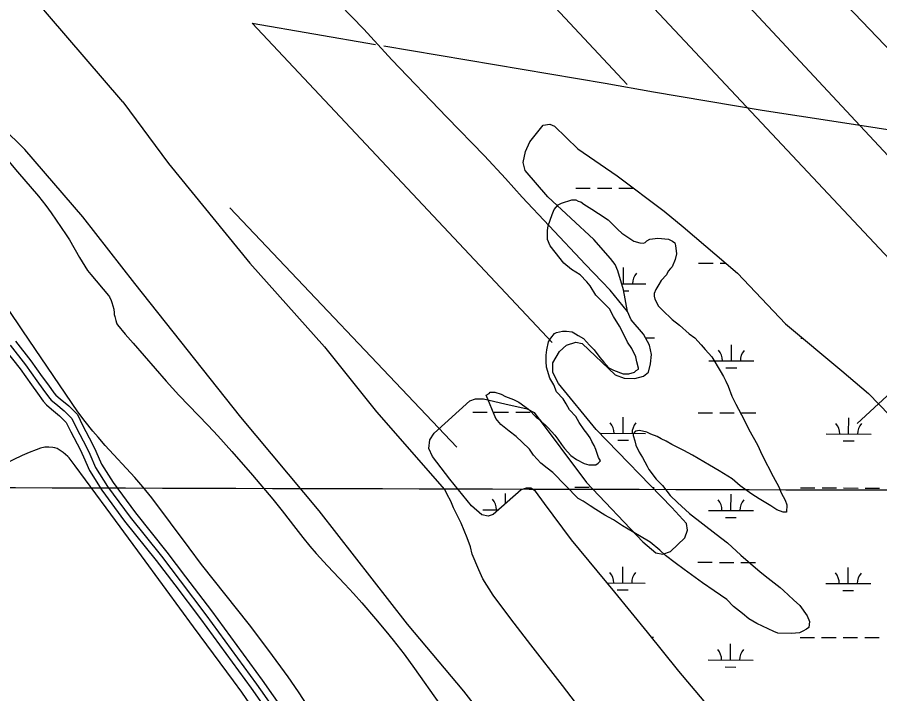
# Model space of a CAD drawing. Extents: x 3161665 to 3199565, y 885729 to 911164.
# Drawn here: x 3184512 to 3186432, y 896745 to 898249 of the extents above; entities that cross this region are included whole.
import ezdxf

# ---------------------------------------------------------------- set-up
doc = ezdxf.new("R2010")
doc.units = 0
for name, color, linetype in [('V-GRID-MAJR', 7, 'Continuous'), ('V-LEVE-TOET', 7, 'Continuous'), ('V-ROAD-CNTR', 7, 'Continuous'), ('V-SITE-VEGE', 7, 'Continuous'), ('V-TOPO-SHOR', 7, 'Continuous'), ('V-WETL-SWMP', 7, 'Continuous')]:
    doc.layers.add(name, color=color, linetype=linetype)

msp = doc.modelspace()

# ---------------------------------------------------------------- linework, layer by layer
at = {"layer": 'V-GRID-MAJR'}
msp.add_spline([(3165896.843, 897258.21), (3171121.2120000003, 897241.873), (3176345.5840000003, 897226.295), (3181569.957, 897211.478), (3186794.333, 897197.42), (3192018.711, 897184.122), (3197243.091, 897171.584), (3197243.092, 897171.584)], degree=3, dxfattribs=at)
at = {"layer": 'V-LEVE-TOET'}
for points in [[(3184747.085000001, 898061.1289999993), (3184579.372000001, 898256.5389999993), (3184440.065000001, 898420.5079999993), (3184285.199000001, 898619.2989999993), (3184186.467000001, 898717.3409999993), (3184129.662000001, 898791.7179999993), (3184104.302000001, 898842.4329999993), (3184084.008000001, 898949.2709999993), (3184034.964000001, 899217.7189999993), (3183984.227000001, 899534.5129999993), (3183936.869000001, 899881.0639999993), (3183904.867000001, 900117.7979999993), (3183885.217000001, 900211.3299999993), (3183873.709000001, 900264.8569999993), (3183860.227000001, 900326.1739999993)], [(3185717.9990000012, 896416.2919999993), (3185711.775000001, 896427.6459999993), (3185709.985000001, 896443.0169999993), (3185708.815000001, 896477.7849999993), (3185706.8570000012, 896486.3729999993), (3185702.647000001, 896496.5229999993), (3185610.333000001, 896616.3719999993), (3185505.748000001, 896750.5989999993), (3185380.558000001, 896899.6219999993), (3185184.474000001, 897151.6699999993), (3185009.612000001, 897359.9899999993), (3184774.346000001, 897657.0909999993), (3184658.079000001, 897805.3339999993), (3184528.969000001, 897955.3379999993), (3184377.402000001, 898104.4459999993)], [(3184747.085000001, 898061.1289999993), (3184849.098000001, 897924.2779999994), (3185029.574000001, 897702.3439999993), (3185195.914000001, 897516.7049999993), (3185311.968000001, 897371.6779999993), (3185462.697000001, 897199.3719999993), (3185469.042000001, 897187.8599999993)], [(3186027.388000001, 896399.3099999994), (3185939.979000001, 896493.3219999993), (3185888.130000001, 896555.3189999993), (3185840.870000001, 896613.6389999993), (3185785.699000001, 896684.5329999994), (3185725.384000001, 896763.5409999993), (3185655.334000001, 896854.1339999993), (3185610.882000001, 896911.6169999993), (3185571.4110000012, 896964.2119999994), (3185548.266000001, 897000.7179999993), (3185539.227000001, 897020.3499999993), (3185524.925000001, 897055.3459999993), (3185521.087000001, 897072.1009999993), (3185513.6610000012, 897091.9149999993), (3185499.936000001, 897124.4889999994), (3185483.406000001, 897158.5019999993), (3185477.129000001, 897173.0689999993), (3185469.042000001, 897187.8599999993)]]:
    msp.add_lwpolyline(points, dxfattribs=at)
at = {"layer": 'V-ROAD-CNTR'}
for points in [[(3184508.5189461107, 897529.404913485), (3184542.8238775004, 897485.5720011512), (3184568.1478268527, 897449.4810733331), (3184581.692799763, 897430.9871103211), (3184593.4377762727, 897414.291143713), (3184598.279766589, 897408.810154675), (3184607.6807477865, 897401.044170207), (3184626.807709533, 897385.5662011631), (3184646.1176709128, 897366.119240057), (3184658.058647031, 897341.1072900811), (3184678.8376054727, 897301.4353694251), (3184687.302588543, 897284.2384038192), (3184699.6865637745, 897255.473461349), (3184725.705511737, 897214.4675433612), (3184775.1464128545, 897147.017678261), (3184845.137272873, 897060.0758521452), (3184886.7951895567, 897005.162961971), (3184944.259074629, 896929.207113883), (3185057.0688490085, 896775.1104220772), (3185244.272474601, 896509.0759541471), (3185438.6150859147, 896252.5614671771), (3185453.552464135, 896232.4948540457)], [(3184484.8949933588, 897510.9149504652), (3184518.715925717, 897467.7000368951), (3184543.765875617, 897432.0011082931), (3184557.320848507, 897413.4931453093), (3184569.8558234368, 897395.671180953), (3184577.3578084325, 897387.1821979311), (3184588.6907857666, 897377.8182166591), (3184606.669749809, 897363.2702457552), (3184621.2397206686, 897348.5972751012), (3184631.224700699, 897327.6813169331), (3184652.087658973, 897287.8493965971), (3184660.050643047, 897271.6744289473), (3184673.076616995, 897241.4174894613), (3184700.913561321, 897197.543577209), (3184751.3524604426, 897128.7337148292), (3184821.497320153, 897041.5998890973), (3184862.883237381, 896987.046998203), (3184920.1911227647, 896911.2951497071), (3185032.696897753, 896757.6164570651), (3185220.042523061, 896491.3799895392)], [(3184496.7069697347, 897520.1599319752), (3184530.7699016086, 897476.6360190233), (3184555.956851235, 897440.7410908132), (3184569.506824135, 897422.240127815), (3184581.646799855, 897404.981162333), (3184587.818787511, 897397.9961763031), (3184598.185766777, 897389.4311934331), (3184616.7387296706, 897374.418223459), (3184633.678695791, 897357.3582575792), (3184644.641673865, 897334.394303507), (3184665.4626322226, 897294.6423830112), (3184673.6766157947, 897277.956416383), (3184686.3815903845, 897248.4454754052), (3184713.309536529, 897206.0055602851), (3184763.249436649, 897137.8756965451), (3184833.317296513, 897050.8378706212), (3184874.8392134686, 896996.104980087), (3184932.225098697, 896920.2511317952), (3185044.8828733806, 896766.3634395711), (3185232.157498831, 896500.227971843)]]:
    msp.add_lwpolyline(points, dxfattribs=at)
at = {"layer": 'V-SITE-VEGE'}
for points in [[(3185576.936000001, 897356.9689999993), (3185555.916000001, 897409.3389999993), (3185562.316000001, 897413.0799999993), (3185564.886000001, 897415.5929999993), (3185575.056000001, 897415.4789999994), (3185588.997000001, 897411.5049999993), (3185599.110000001, 897406.3059999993), (3185616.838000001, 897399.7479999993), (3185628.206000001, 897393.2619999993), (3185649.647000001, 897377.7609999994), (3185667.243000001, 897359.7629999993), (3185674.814000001, 897354.5899999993), (3185678.570000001, 897349.4609999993), (3185687.397000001, 897343.0039999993), (3185693.683000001, 897336.5749999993), (3185708.752000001, 897319.8759999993), (3185715.006000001, 897310.9059999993), (3185723.776000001, 897299.3649999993), (3185730.033000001, 897290.3929999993), (3185743.842000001, 897274.9779999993), (3185756.456000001, 897265.9339999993), (3185774.151000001, 897256.8339999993), (3185784.294000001, 897254.1759999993), (3185799.552000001, 897254.0039999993), (3185804.6780000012, 897257.7599999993), (3185809.823000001, 897262.7879999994), (3185806.093000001, 897270.4599999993), (3185799.939000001, 897288.3289999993), (3185796.226000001, 897297.2699999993), (3185791.241000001, 897306.2279999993), (3185787.514000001, 897313.8999999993), (3185780.002000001, 897324.1559999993), (3185773.731000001, 897331.8549999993), (3185762.477000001, 897348.5109999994), (3185754.992000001, 897361.3109999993), (3185741.182000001, 897376.7239999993), (3185733.696000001, 897389.5239999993), (3185727.471000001, 897401.0379999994), (3185712.387000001, 897416.4679999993), (3185706.202000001, 897431.7949999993), (3185697.476000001, 897447.1509999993), (3185690.121000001, 897471.3909999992), (3185688.995000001, 897484.1189999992), (3185689.152000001, 897498.1029999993), (3185690.5530000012, 897509.5309999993), (3185694.569000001, 897527.2869999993), (3185699.755000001, 897536.1279999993), (3185707.498000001, 897546.2129999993), (3185712.612000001, 897548.6969999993), (3185725.355000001, 897551.0949999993), (3185734.254000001, 897550.9949999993), (3185746.951000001, 897549.5799999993), (3185754.537000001, 897545.6799999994), (3185760.853000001, 897541.7929999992), (3185772.219000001, 897535.3069999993), (3185786.031000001, 897519.8939999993), (3185796.087000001, 897509.6089999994), (3185808.612000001, 897492.9359999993), (3185817.396000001, 897482.6649999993), (3185828.695000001, 897469.8239999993), (3185838.808000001, 897464.6219999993), (3185860.335000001, 897456.7519999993), (3185873.046000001, 897456.6069999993), (3185885.8030000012, 897460.2739999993), (3185889.660000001, 897464.0489999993), (3185894.774000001, 897466.5329999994), (3185894.802000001, 897469.0749999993), (3185891.147000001, 897483.1039999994), (3185888.734000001, 897494.5719999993), (3185880.0360000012, 897512.4719999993), (3185870.024000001, 897526.5719999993), (3185860.099000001, 897548.2999999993), (3185852.630000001, 897562.3689999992), (3185838.890000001, 897584.1419999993), (3185830.1780000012, 897600.7669999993), (3185800.011000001, 897631.6269999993), (3185787.528000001, 897652.1129999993), (3185780.002000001, 897661.0949999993), (3185764.918000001, 897676.5249999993), (3185745.978000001, 897688.1799999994), (3185728.339000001, 897702.3669999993), (3185709.540000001, 897726.7379999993), (3185698.260000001, 897740.8529999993), (3185692.061000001, 897754.9079999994), (3185692.290000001, 897775.2489999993), (3185693.676000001, 897785.4049999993), (3185702.864000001, 897810.7299999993), (3185706.806000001, 897822.1289999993), (3185715.822000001, 897832.1989999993), (3185723.491000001, 897835.9269999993), (3185746.462000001, 897843.2959999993), (3185755.360000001, 897843.1949999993), (3185760.417000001, 897840.5939999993), (3185766.759000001, 897839.2509999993), (3185773.059000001, 897834.0939999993), (3185790.727000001, 897822.4509999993), (3185805.882000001, 897813.3779999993), (3185827.335000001, 897799.1509999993), (3185848.702000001, 897777.2929999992), (3185857.516000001, 897769.5629999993), (3185884.014000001, 897751.4629999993)], [(3185884.014000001, 897751.4629999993), (3185897.954000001, 897747.4919999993), (3185905.581000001, 897747.4039999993), (3185909.4110000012, 897748.6349999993), (3185913.267000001, 897752.4029999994), (3185919.667000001, 897756.1469999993), (3185937.495000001, 897758.4879999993), (3185961.620000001, 897755.6719999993), (3185970.476000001, 897751.7559999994), (3185975.518000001, 897747.8849999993), (3185976.716000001, 897741.5119999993), (3185979.059000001, 897723.6859999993), (3185976.372000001, 897711.0029999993), (3185969.829000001, 897694.5469999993), (3185965.970000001, 897690.7769999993), (3185960.814000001, 897684.4769999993), (3185956.914000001, 897676.8939999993), (3185945.329000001, 897664.3109999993), (3185940.141000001, 897655.4669999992), (3185933.655000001, 897644.0989999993), (3185929.741000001, 897635.2429999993), (3185929.670000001, 897628.8859999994), (3185930.870000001, 897622.5149999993), (3185939.594000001, 897607.1589999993), (3185948.3940000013, 897598.1579999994), (3185969.774000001, 897577.5739999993), (3185986.160000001, 897564.6729999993), (3186007.555000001, 897545.3589999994)], [(3186007.555000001, 897545.3589999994), (3186020.169000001, 897536.3169999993), (3186033.980000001, 897520.8989999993), (3186042.762000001, 897510.6309999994), (3186057.831000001, 897493.9309999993), (3186076.556000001, 897463.2029999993), (3186084.040000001, 897450.4029999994), (3186089.010000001, 897440.1749999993), (3186093.966000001, 897428.6779999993), (3186102.621000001, 897406.9629999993), (3186111.319000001, 897389.0659999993), (3186129.9990000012, 897354.5239999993), (3186139.925000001, 897332.7969999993), (3186159.877000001, 897298.2409999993), (3186169.789000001, 897275.2419999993), (3186194.683000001, 897227.9169999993), (3186207.137000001, 897204.8889999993), (3186212.079000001, 897192.1179999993), (3186220.791000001, 897175.4879999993), (3186224.489000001, 897165.2759999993), (3186224.301000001, 897148.7489999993), (3186216.674000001, 897148.8349999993), (3186202.748000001, 897154.0799999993), (3186188.864000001, 897163.1359999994), (3186163.611000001, 897178.6789999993), (3186147.198000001, 897189.0369999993), (3186120.703000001, 897207.1379999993), (3186103.078000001, 897222.5959999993), (3186074.037000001, 897240.7249999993), (3186052.570000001, 897253.6819999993), (3186014.676000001, 897275.7249999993), (3185995.722000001, 897286.1129999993), (3185969.167000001, 897299.1279999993), (3185956.539000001, 897306.8999999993), (3185945.157000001, 897312.1139999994), (3185936.317000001, 897317.2999999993), (3185922.391000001, 897322.5439999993), (3185913.531000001, 897326.4579999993), (3185897.047000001, 897330.4599999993), (3185888.134000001, 897329.2889999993), (3185882.977000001, 897322.9909999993), (3185882.934000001, 897319.1749999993), (3185886.619000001, 897307.6899999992), (3185889.045000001, 897297.4909999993), (3185896.500000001, 897282.1499999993), (3185904.000000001, 897270.6219999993), (3185913.953000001, 897251.4379999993), (3185917.683000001, 897243.7659999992), (3185933.964000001, 897221.9669999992), (3185947.790000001, 897207.8239999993), (3185965.344000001, 897186.0099999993), (3185981.699000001, 897170.5709999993), (3186008.122000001, 897146.1109999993), (3186067.3570000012, 897099.6669999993), (3186092.565000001, 897080.3089999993), (3186122.775000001, 897053.2669999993), (3186165.583000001, 897015.9099999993), (3186183.222000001, 897001.7229999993), (3186209.691000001, 896981.0809999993), (3186217.246000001, 896974.6379999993), (3186239.899000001, 896954.0379999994), (3186253.739000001, 896941.1679999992), (3186270.006000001, 896918.0949999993), (3186274.948000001, 896905.3259999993), (3186273.533000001, 896892.6259999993), (3186268.405000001, 896888.8699999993), (3186260.719000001, 896883.8709999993), (3186253.049000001, 896880.1439999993), (3186235.235000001, 896879.0749999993), (3186204.724000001, 896879.4189999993), (3186195.869000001, 896883.3339999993), (3186157.931000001, 896901.5639999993), (3186140.247000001, 896911.9369999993), (3186126.390000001, 896923.5369999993), (3186106.224000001, 896939.0219999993), (3186091.140000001, 896954.4489999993), (3186063.388000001, 896973.8379999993), (3186036.893000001, 896991.9379999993), (3185996.543000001, 897021.6379999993), (3185976.360000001, 897035.8509999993), (3185954.934000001, 897052.6239999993), (3185942.351000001, 897064.2099999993), (3185920.939000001, 897082.2529999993), (3185896.943000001, 897096.5109999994), (3185859.048000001, 897118.5529999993), (3185838.851000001, 897131.4969999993), (3185819.895000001, 897141.8839999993), (3185799.699000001, 897154.8279999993), (3185787.073000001, 897162.5999999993), (3185771.933000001, 897172.9419999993), (3185760.562000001, 897179.4279999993), (3185704.000000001, 897237.2839999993), (3185691.389000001, 897246.3279999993), (3185677.534000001, 897257.9279999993), (3185661.207000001, 897275.9139999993), (3185652.452000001, 897288.7279999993), (3185636.099000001, 897304.1699999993), (3185622.259000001, 897317.0409999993), (3185607.132000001, 897328.6559999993), (3185588.235000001, 897344.1259999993), (3185576.936000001, 897356.9689999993)]]:
    msp.add_lwpolyline(points, dxfattribs=at)
at = {"layer": 'V-TOPO-SHOR'}
for p, q in [((3186004.281012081, 898645.6677806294), (3187606.5546637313, 896971.0848895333)), ((3185786.768227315, 898421.8909799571), (3187309.579244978, 896798.120966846)), ((3185656.3496036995, 898328.1352705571), (3185869.251560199, 898099.7953454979)), ((3186381.2114580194, 897346.3308921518), (3186942.982999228, 897862.3291716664)), ((3184985.1937057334, 897825.9412384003), (3185490.4045981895, 897293.1295284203))]:
    msp.add_line(p, q, dxfattribs=at)
for points in [[(3185869.983000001, 897594.8139999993), (3185831.423000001, 897642.6039999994), (3185812.895000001, 897661.9229999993), (3185777.046000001, 897699.8229999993), (3185695.720000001, 897785.4049999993), (3185635.814000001, 897849.2199999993), (3185598.537000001, 897890.5289999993), (3185551.871000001, 897941.1329999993), (3185468.609000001, 898027.4599999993), (3185345.643000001, 898154.8719999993), (3185283.347000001, 898223.0749999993), (3185229.919000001, 898277.8589999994), (3185087.960000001, 898427.0209999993), (3185046.355000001, 898473.2169999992), (3184994.991000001, 898526.6599999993), (3184947.199000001, 898574.4749999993), (3184904.1440000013, 898621.6519999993), (3184819.705000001, 898712.1139999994), (3184699.420000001, 898841.2019999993), (3184589.690000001, 898955.1629999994), (3184501.396000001, 899049.2949999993)], [(3187421.9526347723, 896910.0014165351), (3186635.275847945, 897743.644062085), (3185884.7054300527, 898548.2712218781)], [(3185702.5117634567, 897525.9607485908), (3185034.9255692, 898236.3631108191), (3185309.714014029, 898188.7378953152)], [(3185327.793038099, 898185.9853940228), (3185820.4280581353, 898102.6154272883), (3185927.9919902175, 898083.3896591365), (3186170.2433596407, 898043.0699942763), (3186334.761087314, 898017.3892579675), (3186771.3684253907, 897950.4190146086), (3187043.4182825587, 897891.0445205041), (3187325.4725247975, 897857.8713933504), (3187438.4699036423, 897842.2506966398)], [(3184394.950000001, 898045.7709999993), (3184513.009000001, 897905.4439999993), (3184559.594000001, 897851.6679999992), (3184576.042000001, 897830.8659999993), (3184587.742000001, 897814.7849999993), (3184621.346000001, 897765.4429999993), (3184628.321000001, 897754.5659999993), (3184650.669000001, 897715.0909999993), (3184662.384000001, 897695.7639999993), (3184668.802000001, 897686.5049999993), (3184675.759000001, 897677.6309999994), (3184715.195000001, 897630.7299999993), (3184717.258000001, 897627.5609999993), (3184721.026000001, 897619.6189999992), (3184722.910000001, 897615.0089999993), (3184725.3740000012, 897607.7569999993), (3184727.094000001, 897600.3269999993), (3184727.666000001, 897592.2369999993), (3184728.268000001, 897588.2309999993), (3184729.122000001, 897584.2709999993), (3184731.956000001, 897574.9009999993), (3184733.142000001, 897569.9389999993), (3184733.914000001, 897567.5469999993), (3184735.169000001, 897565.4039999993), (3184752.616000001, 897544.8649999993), (3184770.358000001, 897524.7229999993), (3184843.869000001, 897440.1799999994), (3184871.959000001, 897409.2259999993), (3184937.029000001, 897341.2689999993), (3184958.404000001, 897318.3189999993), (3184989.611000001, 897283.6859999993), (3185035.718000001, 897231.1199999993), (3185081.136000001, 897177.9579999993), (3185102.050000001, 897152.0439999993), (3185132.318000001, 897112.2779999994), (3185147.588000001, 897092.5089999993), (3185163.339000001, 897073.1389999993), (3185177.353000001, 897056.9659999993), (3185202.693000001, 897029.3689999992), (3185241.447000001, 896988.6159999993), (3185260.5900000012, 896968.0209999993), (3185279.231000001, 896946.9759999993), (3185309.660000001, 896911.3899999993), (3185332.252000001, 896884.5019999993), (3185348.926000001, 896864.1239999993), (3185373.291000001, 896833.0639999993), (3185396.618000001, 896801.2239999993), (3185451.656000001, 896722.4519999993)], [(3185160.8030000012, 896715.4189999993), (3185138.337000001, 896749.3559999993), (3185114.981000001, 896782.7039999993), (3185072.520000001, 896840.9429999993), (3185029.072000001, 896898.4119999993), (3184922.584000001, 897032.4639999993), (3184894.569000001, 897069.3189999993), (3184853.384000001, 897125.2629999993), (3184811.785000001, 897180.8699999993), (3184791.956000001, 897205.3739999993), (3184773.805000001, 897226.1879999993), (3184708.158000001, 897297.3459999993), (3184692.102000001, 897315.4009999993), (3184680.365000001, 897329.1779999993), (3184663.426000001, 897350.3559999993), (3184647.501000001, 897372.3169999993), (3184524.430000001, 897552.2149999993), (3184491.302000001, 897602.0779999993)], [(3185030.0360000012, 896722.2549999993), (3185011.873000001, 896748.2029999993), (3184993.375000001, 896773.9159999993), (3184904.787000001, 896894.0209999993), (3184843.949000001, 896977.1469999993), (3184780.301000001, 897062.6099999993), (3184710.432000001, 897158.4049999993), (3184641.320000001, 897252.2199999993), (3184628.202000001, 897269.3349999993), (3184625.112000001, 897272.7859999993), (3184619.861000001, 897277.3609999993), (3184614.278000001, 897281.6539999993), (3184607.872000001, 897286.2129999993), (3184600.970000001, 897290.1099999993), (3184596.239000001, 897291.8739999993), (3184591.349000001, 897292.8829999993), (3184582.522000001, 897293.7519999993), (3184578.100000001, 897293.6819999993), (3184573.736000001, 897293.1429999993), (3184563.969000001, 897290.9009999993), (3184554.4110000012, 897287.7589999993), (3184538.594000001, 897281.5839999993), (3184523.070000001, 897274.8789999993), (3184354.295000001, 897194.2389999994)]]:
    msp.add_lwpolyline(points, dxfattribs=at)
at = {"layer": 'V-WETL-SWMP'}
for p, q in [((3185755.149108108, 897869.6482095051), (3185787.1489858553, 897869.5597791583)), ((3185803.1489247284, 897869.5155639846), (3185835.148802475, 897869.4271336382)), ((3185851.1487413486, 897869.382918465), (3185883.148619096, 897869.2944881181)), ((3186028.596843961, 897702.7179279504), (3186060.5967217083, 897702.6294976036)), ((3186076.596660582, 897702.5852824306), (3186089.048081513, 897702.5508734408)), ((3185861.4051740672, 897656.7497820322), (3185861.5046591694, 897692.7496414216)), ((3185857.3126541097, 897656.761091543), (3185911.4049830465, 897656.6116096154)), ((3185861.5827206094, 897641.3182338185), (3185873.3624850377, 897641.285680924)), ((3185910.271919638, 897536.5432928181), (3185930.229096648, 897536.4881419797)), ((3186256.1358515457, 897535.5875120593), (3186259.957906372, 897535.5769499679)), ((3186101.4042178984, 897485.2729172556), (3186101.503703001, 897521.2727766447)), ((3186051.4044089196, 897485.4110896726), (3186151.4040268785, 897485.1347448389)), ((3186089.36162056, 897469.875138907), (3186113.3615288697, 897469.8088161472)), ((3185525.771422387, 897371.4312241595), (3185557.7713001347, 897371.3427938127)), ((3185573.771239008, 897371.2985786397), (3185605.7711167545, 897371.2101482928)), ((3185621.771055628, 897371.1659331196), (3185653.7709333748, 897371.0775027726)), ((3185860.4858349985, 897324.076081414), (3185860.585320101, 897360.0759408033)), ((3186027.6775048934, 897370.0442273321), (3186059.6773826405, 897369.9557969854)), ((3186075.6773215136, 897369.9115818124), (3186107.677199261, 897369.8231514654)), ((3186123.677138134, 897369.7789362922), (3186155.6770158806, 897369.6905059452)), ((3186362.391917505, 897322.6890845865), (3186362.491402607, 897358.6889439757)), ((3185810.48602602, 897324.214253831), (3185910.485643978, 897323.9379089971)), ((3186312.392108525, 897322.8272570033), (3186412.3917264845, 897322.5509121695)), ((3185848.44323766, 897308.6783030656), (3185872.44314597, 897308.6119803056)), ((3186350.349320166, 897307.2913062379), (3186374.3492284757, 897307.2249834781)), ((3185753.3104299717, 897204.3008082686), (3185785.310307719, 897204.2123779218)), ((3185925.749424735, 897203.824280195), (3185929.30975758, 897203.8144413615)), ((3186255.216512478, 897202.9138114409), (3186287.2163902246, 897202.8253810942)), ((3186303.2163290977, 897202.7811659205), (3186335.216206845, 897202.692735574)), ((3186351.2161457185, 897202.6485204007), (3186383.216023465, 897202.5600900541)), ((3186399.2159623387, 897202.5158748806), (3186431.2158400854, 897202.4274445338)), ((3185598.6158413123, 897167.3913799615), (3185598.678281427, 897189.9860728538)), ((3186100.4848788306, 897152.5992166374), (3186100.5843639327, 897188.5990760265)), ((3185548.578987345, 897154.1243858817), (3185583.2756868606, 897154.0285029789)), ((3186050.485069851, 897152.7373890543), (3186150.48468781, 897152.4610442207)), ((3186088.442281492, 897137.2014382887), (3186112.442189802, 897137.1351155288)), ((3186026.758165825, 897037.3705267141), (3186058.7580435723, 897037.2820963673)), ((3186074.757982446, 897037.2378811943), (3186106.7578601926, 897037.1494508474)), ((3186122.7577990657, 897037.1052356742), (3186154.757676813, 897037.0168053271)), ((3185859.566495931, 896991.4023807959), (3185859.6659810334, 897027.4022401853)), ((3186361.472578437, 896990.0153839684), (3186361.572063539, 897026.0152433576)), ((3185825.3213055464, 896991.4970159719), (3185909.5663049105, 896991.2642083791)), ((3185847.523898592, 896976.0046024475), (3185871.523806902, 896975.9382796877)), ((3186311.4727694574, 896990.1535563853), (3186411.472387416, 896989.8772115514)), ((3186349.4299810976, 896974.61760562), (3186373.4298894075, 896974.5512828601)), ((3185923.455613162, 896871.1543778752), (3185928.3904185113, 896871.1407407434)), ((3186254.2971734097, 896870.240110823), (3186286.2970511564, 896870.1516804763)), ((3186302.29699003, 896870.1074653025), (3186334.296867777, 896870.019034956)), ((3186350.2968066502, 896869.9748197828), (3186382.2966843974, 896869.886389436)), ((3186398.2966232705, 896869.8421742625), (3186430.2965010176, 896869.7537439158)), ((3186099.5655397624, 896819.9255160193), (3186099.665024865, 896855.9253754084)), ((3186049.565730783, 896820.0636884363), (3186149.565348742, 896819.7873436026)), ((3186087.522942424, 896804.5277376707), (3186111.5228507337, 896804.4614149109))]:
    msp.add_line(p, q, dxfattribs=at)
msp.add_lwpolyline([(3186069.080000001, 896694.9799999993), (3185984.611000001, 896795.5509999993), (3185914.512000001, 896882.2109999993), (3185842.362000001, 896970.9699999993), (3185745.622000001, 897087.5039999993), (3185685.828000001, 897167.8219999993), (3185665.392000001, 897195.8099999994), (3185654.825000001, 897201.8959999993), (3185644.971000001, 897202.2669999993), (3185634.030000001, 897198.2409999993), (3185571.412000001, 897143.6939999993), (3185560.218000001, 897140.1889999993), (3185545.981000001, 897142.9439999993), (3185523.122000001, 897163.1779999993), (3185475.282000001, 897222.3469999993), (3185436.160000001, 897272.5979999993), (3185428.322000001, 897290.5859999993), (3185430.352000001, 897309.4999999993), (3185440.119000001, 897324.4359999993), (3185519.534000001, 897396.1729999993), (3185532.299000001, 897400.9579999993), (3185549.940000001, 897401.0169999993), (3185597.287000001, 897389.8449999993), (3185647.227000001, 897378.6439999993), (3185662.955000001, 897370.1649999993), (3185778.968000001, 897214.4999999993), (3185904.588000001, 897082.5919999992), (3185933.109000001, 897058.4029999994), (3185949.156000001, 897055.1079999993), (3185965.827000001, 897061.1459999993), (3185998.080000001, 897091.6509999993), (3186003.724000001, 897108.9679999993), (3186001.554000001, 897123.5199999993), (3185968.755000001, 897159.4309999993), (3185800.801000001, 897332.8049999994), (3185716.865000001, 897434.6679999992), (3185703.916000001, 897459.4589999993), (3185704.422000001, 897481.2439999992), (3185718.973000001, 897506.2419999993), (3185734.438000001, 897520.3349999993), (3185755.262000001, 897526.5849999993), (3185769.239000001, 897523.8329999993), (3185842.658000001, 897454.4159999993), (3185863.117000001, 897446.7139999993), (3185886.560000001, 897446.0329999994), (3185905.710000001, 897451.0049999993), (3185916.815000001, 897460.4249999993), (3185921.792000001, 897478.4239999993), (3185923.480000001, 897499.1579999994), (3185919.149000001, 897519.9609999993), (3185905.736000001, 897545.0159999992), (3185878.695000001, 897576.2449999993), (3185869.9820000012, 897594.8139999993), (3185861.193000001, 897643.4759999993), (3185848.8940000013, 897685.5839999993), (3185842.568000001, 897699.6639999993), (3185832.599000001, 897712.7479999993), (3185795.721000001, 897754.9309999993), (3185692.7690000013, 897849.7449999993), (3185642.328000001, 897908.4249999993), (3185638.1240000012, 897926.6319999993), (3185643.066000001, 897950.7009999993), (3185653.169000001, 897972.3779999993), (3185682.380000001, 898009.1439999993), (3185697.197000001, 898011.8299999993), (3185708.039000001, 898007.0369999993), (3185759.617000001, 897957.1649999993), (3185847.137000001, 897897.0269999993), (3185951.828000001, 897818.2769999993), (3185994.235000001, 897783.2949999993), (3186115.253000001, 897680.2349999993), (3186221.634000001, 897567.4819999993), (3186347.047000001, 897463.0749999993), (3186406.403000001, 897412.8539999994), (3186545.123000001, 897269.3839999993)], dxfattribs=at)
for centre, radius, start, end in [((3185916.649211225, 897657.0719223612), 35.246287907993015, 139.0698427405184, 180.61350107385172), ((3186046.1628049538, 897485.900379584), 35.24628790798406, 359.06984587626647, 40.6135042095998), ((3186156.6482550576, 897485.5950575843), 35.246287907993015, 139.0698427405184, 180.61350107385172), ((3185805.2444220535, 897324.7035437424), 35.24628790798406, 359.06984587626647, 40.6135042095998), ((3185915.7298721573, 897324.398221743), 35.246287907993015, 139.0698427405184, 180.61350107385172), ((3186307.1505045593, 897323.3165469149), 35.24628790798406, 359.06984587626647, 40.6135042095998), ((3186417.6359546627, 897323.0112249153), 35.246287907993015, 139.0698427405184, 180.61350107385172), ((3185543.3373833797, 897154.6136757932), 35.24628790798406, 359.06984587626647, 40.6135042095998), ((3186045.243465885, 897153.2266789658), 35.24628790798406, 359.06984587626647, 40.6135042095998), ((3186155.728915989, 897152.921356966), 35.246287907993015, 139.0698427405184, 180.61350107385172), ((3185804.325082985, 896992.0298431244), 35.24628790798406, 359.06984587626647, 40.6135042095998), ((3185914.8105330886, 896991.7245211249), 35.246287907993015, 139.0698427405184, 180.61350107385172), ((3186306.231165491, 896990.6428462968), 35.24628790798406, 359.06984587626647, 40.6135042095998), ((3186416.716615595, 896990.3375242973), 35.246287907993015, 139.0698427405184, 180.61350107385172), ((3186044.3241268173, 896820.5529783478), 35.24628790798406, 359.06984587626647, 40.6135042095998), ((3186154.809576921, 896820.247656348), 35.246287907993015, 139.0698427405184, 180.61350107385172)]:
    msp.add_arc(centre, radius, start, end, dxfattribs=at)

doc.saveas('drawing.dxf')
